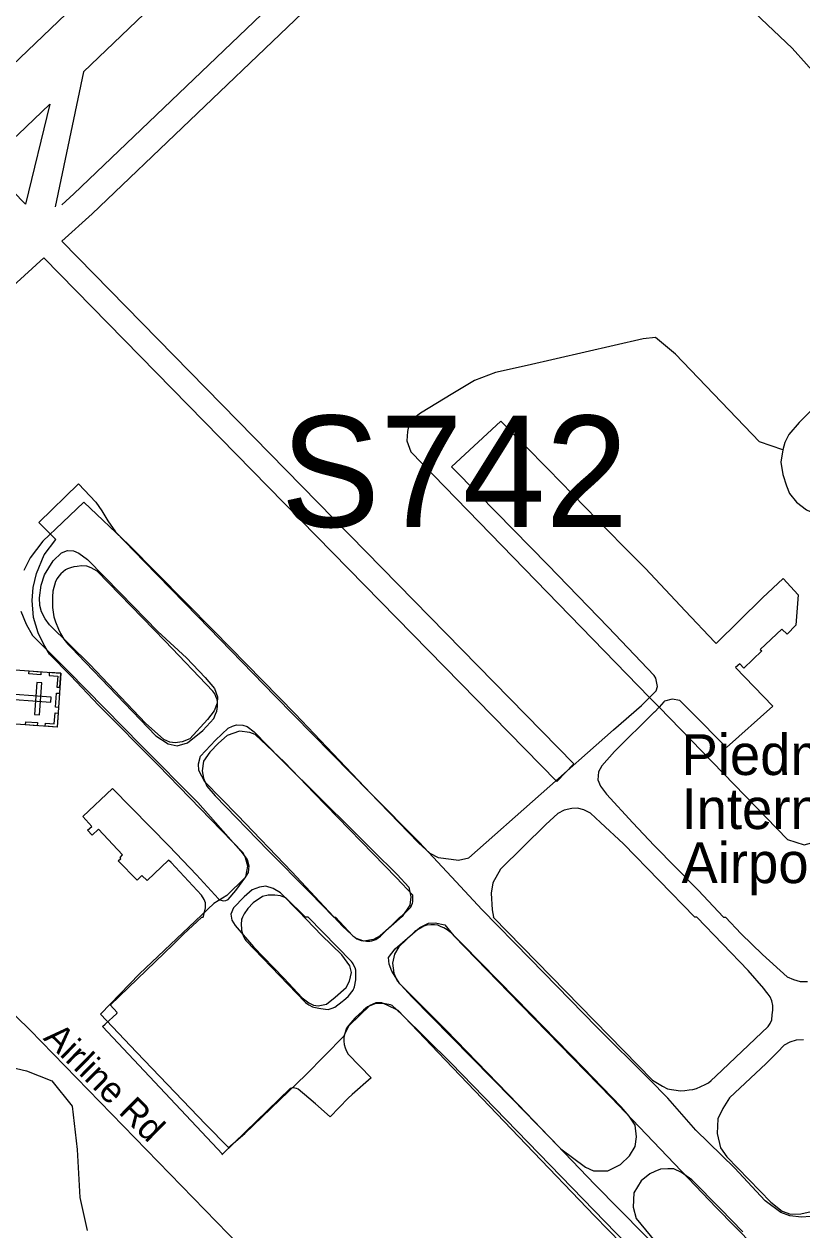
# Model space of a CAD drawing. Extents: x 1662474 to 1856135, y 779280 to 917889.
# Drawn here: x 1718426 to 1721292, y 853848 to 858292 of the extents above; entities that cross this region are included whole.
import ezdxf

# ---------------------------------------------------------------- set-up
doc = ezdxf.new("R2010")
doc.units = 0
for name, color, linetype in [('Exist Aviation Commercial or Municipal Label', 7, 'Continuous'), ('Exist Aviation Commercial or Municipal Perimeter Paved', 7, 'Continuous'), ('Exist Boundary Political City Limit New', 7, 'Continuous'), ('Exist Cultural Cemetery CELL', 7, 'Continuous'), ('Exist Road Non-System Type 51', 7, 'Continuous'), ('Exist Road Non-System Type 51 Label', 7, 'Continuous'), ('Exist Road Primary Interstate Structure Ovrhead Sign Number Label', 7, 'Continuous'), ('Map Preparation Boundary City Limit Buffer Line', 7, 'Continuous')]:
    doc.layers.add(name, color=color, linetype=linetype)

msp = doc.modelspace()

# ---------------------------------------------------------------- linework, layer by layer
at = {"layer": 'Exist Aviation Commercial or Municipal Perimeter Paved'}
for p, q in [((1718645, 858115.4), (1718541.1, 857618.4)), ((1718520.4, 857996.1), (1718431.5, 857628.5)), ((1718431.5, 857628.5), (1718338.4, 857723.7)), ((1720451.8, 855565.1), (1718565.7, 857491.5)), ((1718499.3, 857430.8), (1717105.2, 856160.8)), ((1720389.8, 855499.7), (1718499.3, 857430.8)), ((1720389.8, 855499.7), (1720451.8, 855565.1))]:
    msp.add_line(p, q, dxfattribs=at)
for points in [[(1723133.9, 861825.5), (1722196.4, 860948), (1721502.1, 860284.7), (1721149.8, 859938.2), (1720945.5, 859745.6), (1720843.6, 859632.6), (1720718.3, 859535.3), (1719920.1, 858777.5), (1719756.2, 858625.3), (1718677.2, 857592.5), (1718565.7, 857491.5)], [(1721025.9, 860658.1), (1720733.7, 860370.3), (1720516.4, 860165.6), (1720433.7, 860074), (1720326.7, 859990.9), (1719509.5, 859214.9), (1719344.6, 859061.9), (1718267.5, 858031), (1718080, 857869.9)], [(1719892, 859302.3), (1719646.3, 859069.1), (1719481.9, 858916.4), (1718645, 858115.4)], [(1720108.7, 859094.5), (1719851.8, 858850.5), (1719687.6, 858698), (1718608.9, 857665.6), (1718565.6, 857626.2)], [(1718520.4, 857996.1), (1718404, 857884.8), (1718355.6, 857840.6)], [(1720730.9, 855810.2), (1720755.5, 855834.9), (1720759.8, 855850.5), (1720754.6, 855881), (1720748.5, 855891.4), (1720578.6, 856068.9), (1720355.6, 856298.8), (1720101.4, 856557.6), (1720001.5, 856660.4), (1720183.5, 856828.4), (1720356.8, 856650.8), (1720630.6, 856371.1), (1720716.5, 856285.7), (1720861.8, 856129.5), (1720971.5, 856013.8), (1720976.1, 856009.1), (1721146.9, 856177), (1721223.6, 856247.9), (1721278.5, 856188.7), (1721270.6, 856076.4), (1721238.4, 856043.4), (1721218.4, 856061.6), (1721139.1, 855986.8), (1721145.2, 855981.5), (1721078.1, 855918), (1721064.2, 855933.7), (1721048.2, 855920), (1721185.9, 855778.1), (1721014.2, 855625), (1720884.1, 855757), (1720849, 855792.7), (1720842.9, 855798.9), (1720814.9, 855803.4), (1720786.1, 855796.4), (1720785.1, 855795.4), (1720783.4, 855793.4), (1720765.9, 855774.2)], [(1719143, 855068.2), (1719148, 855063.8), (1719155.6, 855061.4), (1719162.1, 855060.6), (1719170.1, 855061.5), (1719177.5, 855065.5), (1719206.8, 855098.4), (1719243.2, 855149), (1719250.1, 855187.7), (1719242.5, 855218.5), (1719233.6, 855237.2), (1719114.6, 855360.6), (1718920.4, 855560.8), (1718700.8, 855781.5), (1718598.8, 855889.4), (1718520.2, 855970.1), (1718498.5, 856005.8), (1718477.6, 856048.5), (1718461, 856104.2), (1718455.9, 856166.8), (1718459.2, 856214.7), (1718471.5, 856266.9), (1718500.2, 856336), (1718542.9, 856391.8), (1718480.1, 856454.4), (1718626.5, 856597.4), (1718690, 856529.5), (1718712.6, 856498.2), (1718734.5, 856460.8), (1718762.8, 856420.4), (1718868.1, 856311.6), (1719065.8, 856108.9), (1719351.8, 855814.9), (1719489.4, 855674.8), (1719698.9, 855460.8), (1719880, 855273.7), (1719921.1, 855235.7), (1719951.6, 855220), (1720000, 855213.9), (1720027.4, 855210.5), (1720065, 855219.4), (1720598.5, 855690.8), (1720701.2, 855780.6), (1720730.9, 855810.2)], [(1721324.4, 853896.9), (1721291.4, 853894.4), (1721248.4, 853899.7), (1721214.5, 853912), (1721156.9, 853954.6), (1721044.1, 854075.9), (1720901.5, 854215.5), (1720798.6, 854332.7), (1720729.2, 854403.3), (1720537.3, 854595.5), (1720291.6, 854846.2), (1720113.5, 855028.1), (1720018.5, 855131.1), (1719881.8, 855276.6), (1719705.5, 855454.7), (1719424.6, 855749.7), (1719125.5, 856055), (1718812.6, 856372.5), (1718646.1, 856530.1), (1718567.3, 856454.9), (1718494.5, 856385.8), (1718447.8, 856324.1), (1718425.1, 856277.7)], [(1719024.4, 855956), (1719093.6, 855883.1), (1719127.2, 855842.8), (1719139, 855812.8), (1719137.1, 855789), (1719126.3, 855760.8), (1719102, 855729.1), (1719037.2, 855657.8), (1719009.1, 855645.9), (1718983, 855642.3), (1718963.3, 855645.1), (1718941, 855654.7), (1718873.6, 855715.3), (1718667.7, 855931.6), (1718519.2, 856077.3), (1718503.1, 856099.7), (1718489.6, 856125.5), (1718483.5, 856148.9), (1718482.3, 856177.7), (1718488.8, 856223.6), (1718501.2, 856261.6), (1718533.7, 856313.3), (1718564.1, 856342.9), (1718586.3, 856351.5), (1718608.7, 856351), (1718628.1, 856342.2), (1718659.8, 856318), (1718780.8, 856194.6), (1718919.3, 856053.2), (1719024.4, 855956)], [(1718413.6, 856128.5), (1718433.1, 856080.3), (1718456.6, 856038), (1718587.4, 855908.4), (1718858.7, 855631.6), (1719066.6, 855423.2), (1719224.8, 855243.5), (1719248.6, 855213.2), (1719254.3, 855189.1), (1719252, 855165.3), (1719239.8, 855145.4), (1719173.1, 855079.9), (1719124.8, 855050.5), (1718851.6, 854791.1), (1718707.9, 854642.6), (1718840.6, 854503.2), (1719096.1, 854236.3), (1719179.2, 854151.3), (1719239.8, 854202.7), (1719464.3, 854418.7), (1719603.9, 854561.3), (1719624.3, 854601.1), (1719701.3, 854676.2), (1719723.3, 854685.9), (1719743.5, 854685.7), (1719763.4, 854677.5), (1719803.2, 854657.1), (1719951.7, 854501.6), (1720276.3, 854162), (1720527.7, 853899.2), (1720830.7, 853589.8)], [(1720765.9, 855774.2), (1720749.5, 855756.4), (1720748.6, 855755.5), (1720602.4, 855611), (1720555, 855558.4), (1720542.9, 855535.8), (1720540.2, 855507), (1720549.9, 855483.5), (1720572.5, 855453.9), (1720669.1, 855347.8), (1720747.5, 855265), (1720909.9, 855099.2), (1721003, 855000), (1721010.5, 855000), (1721069.1, 854939.2), (1721147, 854862.9), (1721238.1, 854780.4), (1721261.9, 854771.1), (1721286, 854763.1), (1721312.6, 854763.1)], [(1719711.3, 855246.4), (1719800.5, 855157.4), (1719844, 855111.1), (1719851.7, 855074.9), (1719847.3, 855045), (1719818.8, 855003.1), (1719738.1, 854931.9), (1719713.8, 854918.2), (1719677.9, 854912.4), (1719647.1, 854923.4), (1719600.3, 854965.4), (1719412.4, 855167.5), (1719212.3, 855375.7), (1719091.5, 855499), (1719070, 855541.2), (1719068.3, 855565.3), (1719076.5, 855593.3), (1719131.3, 855652.6), (1719177.8, 855696.3), (1719193.6, 855704.2), (1719208.7, 855708.7), (1719232.3, 855708.2), (1719247.8, 855703.5), (1719273.6, 855683.2), (1719370.6, 855584.1), (1719525.2, 855430.5), (1719630.1, 855327.3), (1719711.3, 855246.4)], [(1720849.6, 853586.9), (1720000, 854462.2), (1719817.9, 854641), (1719782.1, 854675), (1719776.5, 854676.9), (1719750.2, 854682.5), (1719748.4, 854682.5), (1719722.2, 854682.5), (1719694.1, 854671.2), (1719692.2, 854669.4), (1719677.4, 854657.7), (1719671.6, 854652.5), (1719647.4, 854630), (1719645.5, 854628.2), (1719623, 854602), (1719613.6, 854590.8), (1719611.2, 854584.4), (1719606.1, 854562.8), (1719604.2, 854556.5), (1719604.5, 854543.6), (1719606.2, 854530.8), (1719609.5, 854518.4), (1719614.4, 854506.4), (1719620.5, 854495), (1719704.8, 854408.6), (1719634.5, 854346.2), (1719619.9, 854333.2), (1719553.9, 854264.4), (1719499.9, 854312.4), (1719475.9, 854333.7), (1719435.9, 854366.2), (1719430.2, 854368.9), (1719423.2, 854370.2), (1719414.6, 854370.9), (1719406, 854368.4), (1719156.9, 854126.5), (1718715, 854597.9), (1718724.4, 854605.8), (1718767.5, 854645), (1718769.4, 854648.8), (1718743.1, 854676.9), (1718745, 854676.9), (1718975.8, 854899.9), (1719013.9, 854937.6), (1719081.1, 855000), (1719085.8, 855000), (1719091, 855018.9), (1719094.6, 855035.1), (1719094.6, 855053.4), (1719089.9, 855065.9), (1719079.5, 855081.5), (1718967.5, 855201.8), (1718957.6, 855210.2), (1718879.2, 855135.5), (1718860.5, 855153.8), (1718843.2, 855137.1), (1718773.2, 855208.1), (1718782.1, 855216.9), (1718780.1, 855220.6), (1718789, 855230), (1718700.4, 855324.6), (1718676.9, 855302.8), (1718659.1, 855320.5), (1718675.4, 855334), (1718643, 855371.6), (1718751.6, 855474.5), (1718960.5, 855262.2), (1719061.6, 855155.8), (1719143, 855068.2)], [(1720843.6, 854360.7), (1720861.6, 854361.5), (1720877.4, 854363.8), (1720890.8, 854365.4), (1720904.1, 854369.2), (1720920.6, 854376.4), (1720936.4, 854383.5), (1720948.9, 854389.8), (1720958.4, 854398.4), (1720975.6, 854414.1), (1721168.2, 854597.2), (1721175.2, 854609), (1721181.6, 854622.4), (1721183.1, 854640.5), (1721185.5, 854657), (1721184.8, 854674.2), (1721181.6, 854692.4), (1721175.2, 854706.5), (1721168.2, 854716.8), (1721158.8, 854728.5), (1721151.8, 854737.9), (1721094.4, 854803.2), (1720905.6, 855000), (1720897.6, 855000), (1720635.5, 855270.7), (1720550.6, 855349.2), (1720513.1, 855383.1), (1720488.8, 855396.2), (1720466.1, 855402.2), (1720445.2, 855401.4), (1720416.5, 855395.2), (1720392.9, 855382.2), (1720349.4, 855341.4), (1720182.1, 855176.9), (1720153.9, 855126.7), (1720147.9, 855088.4), (1720151.2, 855027.4), (1720156, 855000), (1720154.2, 855000), (1720741.5, 854400.1), (1720779.1, 854377.2), (1720797.2, 854367.8), (1720811.4, 854364.6), (1720828.6, 854362.2), (1720843.6, 854360.7)], [(1719198.2, 855035.2), (1719188.1, 855011.4), (1719191, 854988.9), (1719203.6, 854969.2), (1719270.9, 854890.4), (1719383.6, 854775.3), (1719450.9, 854702.5), (1719474.8, 854684.2), (1719492.8, 854676.4), (1719509.2, 854674.1), (1719540.7, 854679.4), (1719573, 854705.2), (1719613.4, 854740.8), (1719625.7, 854764.5), (1719632.1, 854796.4), (1719626.4, 854820.6), (1719596.8, 854861), (1719521.5, 854933.8), (1719438.4, 855020.7), (1719370.9, 855089.5), (1719343.9, 855106.2), (1719317.2, 855114), (1719293.1, 855110.3), (1719266.9, 855100.6), (1719236.8, 855074.8), (1719198.2, 855035.2)], [(1720802.3, 853738.3), (1720529, 854015.2), (1720247.9, 854308.3), (1719980.6, 854585.2), (1719810.2, 854755.2), (1719780.7, 854801.4), (1719771, 854827.6), (1719769.3, 854851.7), (1719793.6, 854883.4), (1719884.6, 854962.4), (1719916.7, 854978.1), (1719940.8, 854979.8), (1719976.6, 854971.5), (1720010.2, 854931.2)], [(1720010.2, 854931.2), (1720212.3, 854723), (1720590.4, 854334.7), (1720976.5, 853930.4), (1721115.1, 853788.9)], [(1721298.8, 854547.8), (1721271.1, 854546.9), (1721248.4, 854539.9), (1721226.8, 854528.2), (1721202.6, 854502.8), (1721160.9, 854461), (1721026.2, 854334.7), (1721000.8, 854295.7), (1720983.2, 854256.7), (1720980.5, 854202.9), (1720992.6, 854150.4), (1721015.5, 854116.8), (1721178.4, 853950), (1721220.1, 853916.4), (1721251, 853905.7)], [(1721251, 853905.7), (1721288.8, 853907), (1721326.4, 853915.1)]]:
    msp.add_lwpolyline(points, dxfattribs=at)
at = {"layer": 'Exist Boundary Political City Limit New'}
msp.add_lwpolyline([(1715121.9, 858498.4), (1715016.6, 858056.7), (1715963.1, 857499.3), (1715950.1, 857304.9), (1716717.4, 857247.6), (1716904.1, 856640.1), (1717464.2, 856098.1), (1718108.2, 855593.3), (1718080.2, 855359.7), (1718024.2, 855331.6), (1718033.6, 855266.2), (1718061.6, 855238.2), (1718052.2, 855004.5), (1718313.6, 854967.1), (1718304.4, 854565.2), (1718313.6, 854462.4), (1718435, 854434.4), (1718528.4, 854397), (1718603, 854303.5), (1718621.8, 854144.6), (1718631, 853967.1), (1718659, 853845.6)], dxfattribs=at)
at = {"layer": 'Exist Cultural Cemetery CELL'}
for points in [[(1718562, 855899.2), (1718547.3, 855700.6), (1718293.4, 855719.3), (1718308, 855917.9)], [(1718444.8, 855907.8), (1718488, 855904.6), (1718487.2, 855893.3), (1718444, 855896.5)], [(1718518.8, 855902.3), (1718518, 855891), (1718550.1, 855888.7), (1718547.1, 855848.2), (1718558.2, 855847.4), (1718562, 855899.2)], [(1718491.1, 855863.5), (1718472.5, 855864.8), (1718463.8, 855747.4), (1718482.5, 855746)], [(1718524.7, 855792.6), (1718526.1, 855811.2), (1718323.9, 855826.1), (1718322.5, 855807.5)], [(1718556.5, 855825.3), (1718552.7, 855773.6), (1718541.3, 855774.4), (1718545.2, 855826.1)], [(1718504.1, 855703.7), (1718504.9, 855715), (1718537, 855712.7), (1718540, 855753.1), (1718551.1, 855752.3), (1718547.3, 855700.6)], [(1718432.1, 855720.5), (1718475.3, 855717.3), (1718474.4, 855705.9), (1718431.2, 855709.1)]]:
    msp.add_lwpolyline(points, close=True, dxfattribs=at)
at = {"layer": 'Exist Road Non-System Type 51'}
for p, q in [((1720730.9, 855810.2), (1720765.9, 855774.2)), ((1719156.9, 854126.5), (1719155, 854124.6))]:
    msp.add_line(p, q, dxfattribs=at)
for points in [[(1720582.8, 858540), (1720671.2, 858537.2), (1720756.8, 858524.6), (1720837.9, 858502.8), (1720916.1, 858475.5), (1721050.8, 858399.4), (1721256.2, 858202.8), (1721361.8, 858085.2)], [(1721222.4, 856723.2), (1721136.6, 856752.7), (1720827.1, 857075.8), (1720752.6, 857137.2), (1720707.1, 857131.9), (1720280.1, 857034), (1720163.1, 857007.8), (1720085.9, 856977.6), (1720006.6, 856929.9), (1719887.2, 856857.9), (1719865.5, 856841.9), (1719844.8, 856820.4), (1719839.2, 856790.2), (1719836.4, 856755.6), (1719850.8, 856715.2), (1720730.9, 855810.2)], [(1721504.9, 857048.2), (1721282.5, 856823.5), (1721244.1, 856778.7), (1721229.8, 856749.8), (1721222.4, 856723.2)], [(1721222.4, 856723.2), (1721215.1, 856676.6), (1721222.4, 856631.2), (1721235.5, 856589.7), (1721246.2, 856562.1), (1721272.2, 856529.9), (1721309.9, 856501.2), (1721369.9, 856474.4)], [(1718990.6, 855631.7), (1719028.1, 855642.9), (1719084.2, 855687.8), (1719125.5, 855732.7), (1719131.8, 855748.9), (1719135.9, 855759), (1719137.8, 855767.5), (1719138.5, 855776.1), (1719138.5, 855785.1), (1719138.5, 855792.2), (1719137, 855802.6), (1719132.9, 855813), (1719129.5, 855823.5), (1719121.8, 855833.7), (1718945.8, 856017), (1718694.9, 856275.1), (1718673.4, 856287.7), (1718657.5, 856293.8), (1718637.6, 856294.8), (1718622.2, 856293.2), (1718609.2, 856291.4), (1718597.2, 856288), (1718586.5, 856283.9), (1718578.6, 856279.8), (1718569.8, 856273.5), (1718561.9, 856265.2), (1718554, 856257.4), (1718547.8, 856248.5), (1718541.4, 856237.8), (1718532, 856201.5), (1718530.1, 856180.6), (1718530.2, 856162.9), (1718530.8, 856141.8), (1718533.2, 856124), (1718536, 856107.5), (1718541.8, 856089.2), (1718552.6, 856061.9), (1718560.5, 856046), (1718573, 856024.9), (1718587.6, 856006.6), (1718603.1, 855990.2), (1718623.9, 855968.5), (1718912, 855669.1), (1718957, 855639.2), (1718990.6, 855631.7)], [(1720765.9, 855774.2), (1721239.8, 855287.1), (1721301.1, 855266.6), (1721355.1, 855282.1), (1722247.9, 856129.1)], [(1719688.2, 854912), (1719699.9, 854912.2), (1719708, 854912.8), (1719722.1, 854918), (1719738.9, 854930.2), (1719810.4, 855000), (1719812.1, 855000), (1719834.2, 855019.6), (1719850.9, 855037), (1719853.9, 855043.2), (1719857.1, 855051.5), (1719858.1, 855057.2), (1719858.4, 855065.2), (1719858.8, 855072.5), (1719858.8, 855081.4), (1719798.6, 855145.8), (1719494.8, 855457.1), (1719385.1, 855571.1), (1719277.8, 855673.4), (1719257.8, 855681.2), (1719220.4, 855685.6), (1719174.1, 855669.9), (1719142, 855641.2), (1719110.6, 855609), (1719087.1, 855575), (1719082.8, 855540.2), (1719087.1, 855512.4), (1719099.2, 855482.8), (1719130.6, 855448), (1719325.9, 855246.4), (1719479.1, 855091.4), (1719568.1, 855000), (1719573.5, 855000), (1719637.9, 854931.9), (1719644.9, 854926.2), (1719652.6, 854919.9), (1719668.4, 854914.7), (1719681.2, 854912.8), (1719688.2, 854912)], [(1719546.2, 854660.5), (1719561.9, 854664.8), (1719571.6, 854668.2), (1719598.4, 854689.9), (1719603.8, 854694.4), (1719620.6, 854708.4), (1719638.6, 854731.2), (1719640.4, 854735.4), (1719642.5, 854739.4), (1719644.2, 854743.4), (1719648.1, 854768.8), (1719648.6, 854778), (1719649.2, 854789.9), (1719648.1, 854804.5), (1719645.6, 854813.2), (1719640.5, 854824.9), (1719639, 854828.4), (1719636.5, 854832.6), (1719632.8, 854836.4), (1719473, 855000), (1719463.6, 855000), (1719390.8, 855071.4), (1719371, 855079.2), (1719350, 855081.9), (1719325.5, 855081.9), (1719305.1, 855076.6), (1719270.1, 855052.9), (1719250.8, 855032), (1719237.1, 855012.7), (1719231.4, 855000), (1719229.5, 854996.6), (1719227.8, 854993), (1719225.8, 854972.5), (1719226.8, 854959.1), (1719227.8, 854952.2), (1719230.5, 854940.5), (1719232.9, 854933.1), (1719239.2, 854919.1), (1719242.8, 854914.1), (1719462.4, 854686.9), (1719463.4, 854686), (1719472.2, 854679.5), (1719474.9, 854677.1), (1719489.4, 854670.2), (1719494, 854668.2), (1719512.5, 854664.7), (1719519.5, 854663.1), (1719536.9, 854660.9), (1719546.2, 854660.5)], [(1720577.4, 854065.7), (1720624.5, 854088.5), (1720656.9, 854120.8), (1720678.5, 854155.4), (1720682.8, 854191.1), (1720677.5, 854233.2), (1720656.4, 854266.8), (1720627, 854301.5), (1720487.2, 854445.5), (1720237.8, 854700.9), (1720041.9, 854901), (1720000, 854942.8), (1719985.8, 854954.2), (1719973, 854961.5), (1719963.5, 854965.2), (1719951.1, 854970.4), (1719939.1, 854972), (1719924.4, 854972.2), (1719910, 854970.8), (1719898.6, 854967.7), (1719866.4, 854947.5), (1719807.1, 854891), (1719791, 854864.1), (1719784.2, 854830.5), (1719788.4, 854794.2), (1719800.5, 854766), (1719855.6, 854705.4), (1720000, 854558.9), (1720225.9, 854329.8), (1720403.5, 854146.9), (1720495.4, 854079.1), (1720525, 854065.7), (1720577.4, 854065.7)], [(1719159.6, 853577.2), (1719226.1, 853728.4), (1719221.1, 853788.7), (1718447.6, 854584.8), (1718350.5, 854680.2), (1718293.4, 854738.8), (1718203.9, 854753.2)], [(1721074.4, 853840.5), (1720992.8, 853925.2), (1720886.6, 854032.4), (1720848.8, 854058.7), (1720820.4, 854072.4), (1720798.4, 854073.4), (1720772, 854071.2), (1720751, 854062.9), (1720732.6, 854054.4), (1720700.2, 854028.8), (1720673.4, 853984.4), (1720670.8, 853932), (1720681.5, 853890.2), (1720750.1, 853805.6)]]:
    msp.add_lwpolyline(points, dxfattribs=at)
at = {"layer": 'Map Preparation Boundary City Limit Buffer Line'}
msp.add_lwpolyline([(1715121.9, 858498.4), (1715016.6, 858056.7), (1715963.1, 857499.3), (1715950.1, 857304.9), (1716717.4, 857247.6), (1716904.1, 856640.1), (1717464.2, 856098.1), (1718108.2, 855593.3), (1718080.2, 855359.7), (1718024.2, 855331.6), (1718033.6, 855266.2), (1718061.6, 855238.2), (1718052.2, 855004.5), (1718313.6, 854967.1), (1718304.4, 854565.2), (1718313.6, 854462.4), (1718435, 854434.4), (1718528.4, 854397), (1718603, 854303.5), (1718621.8, 854144.6), (1718631, 853967.1), (1718659, 853845.6)], dxfattribs=at)

# ---------------------------------------------------------------- texts
at = {"layer": 'Exist Aviation Commercial or Municipal Label'}
for s, p in [('Piedmont Triad', (1720848.9, 855524.2)), ('International', (1720848.9, 855325)), ('Airport', (1720848.9, 855125.7))]:
    msp.add_text(s, height=150, dxfattribs=at).set_placement(p)
at = {"layer": 'Exist Road Non-System Type 51 Label'}
msp.add_text('Airline Rd', height=95, rotation=315.4043, dxfattribs=at).set_placement((1718493.8, 854551.7))
at = {"layer": 'Exist Road Primary Interstate Structure Ovrhead Sign Number Label'}
msp.add_text('S742', height=410.1, dxfattribs=at).set_placement((1719371.8, 856438.4))

doc.saveas('drawing.dxf')
